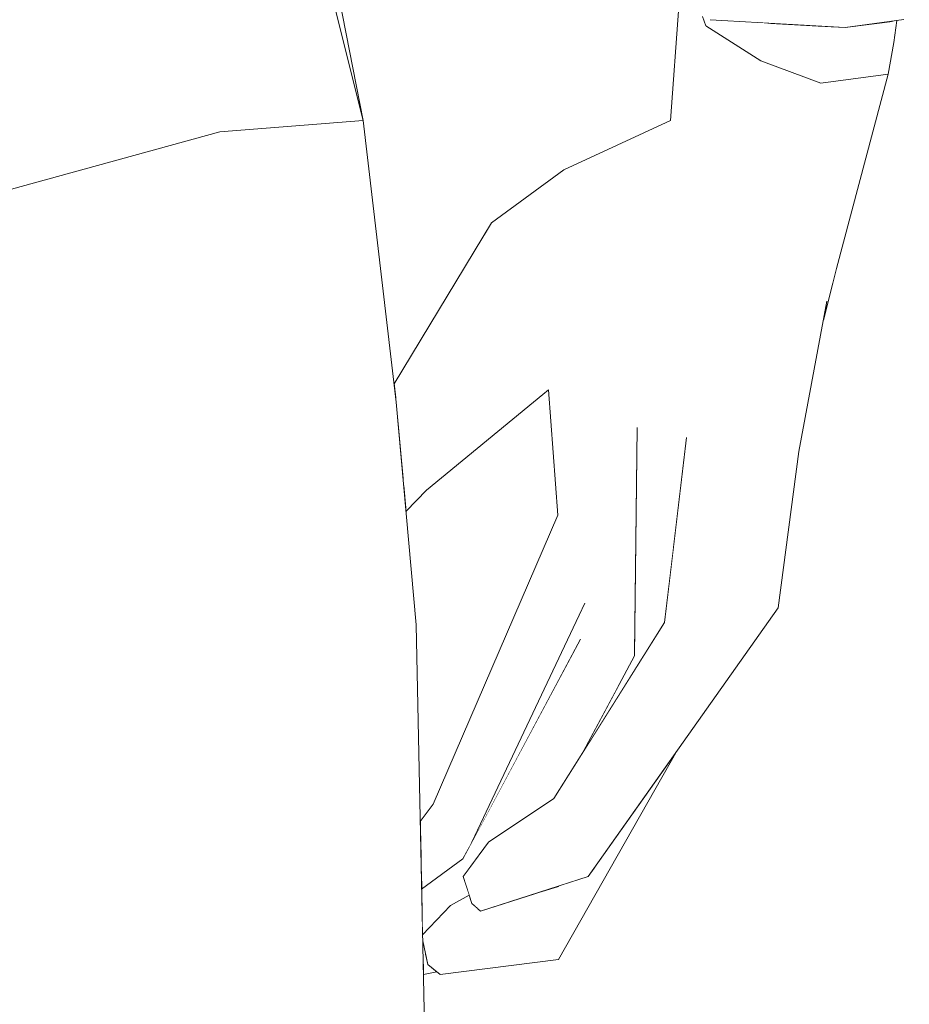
# Model space of a CAD drawing. Header units: millimetres. Extents: x 0 to 650, y -1 to 707.
# Tile 274 of 348: x 487.29 to 488.93, y 454.32 to 456.14. Entities that reach past the tile are written whole.
import ezdxf
from ezdxf.xclip import XClip

# ---------------------------------------------------------------- set-up
doc = ezdxf.new("R2010")
doc.units = ezdxf.units.MM
doc.header["$MEASUREMENT"] = 0
doc.header["$XCLIPFRAME"] = 0
doc.linetypes.add('Wipeout_Contour', pattern=[1000, 0, -1000])
doc.layers.add('Interior - Mobiliário .ARQ', color=7, linetype='Continuous')

# ---------------------------------------------------------------- blocks, each defined once
blk = doc.blocks.new('Desenho_5_5', base_point=(26.0927, 442.8059))
at = {"color": 254, "linetype": 'Wipeout_Contour', "lineweight": 0, "ltscale": 2674.162036}
blk.add_wipeout([(488.5582, 456.1305), (488.6598, 456.0659), (488.6584, 456.1366), (488.5661, 456.142)], dxfattribs=at).dxf.layer = 'Interior - Mobiliário .ARQ'
at = {"color": 254, "linetype": 'Wipeout_Contour', "lineweight": 0, "ltscale": 2003.751129}
blk.add_wipeout([(488.094, 455.6302), (488.2956, 455.8642), (488.1617, 455.7662)], dxfattribs=at).dxf.layer = 'Interior - Mobiliário .ARQ'
at = {"color": 254, "linetype": 'Wipeout_Contour', "lineweight": 0, "ltscale": 2004.722273}
blk.add_wipeout([(488.7821, 455.6216), (488.7756, 455.5866), (488.7999, 455.6817)], dxfattribs=at).dxf.layer = 'Interior - Mobiliário .ARQ'
at = {"color": 254, "linetype": 'Wipeout_Contour', "lineweight": 0, "ltscale": 2003.442928}
blk.add_wipeout([(488.5703, 455.6706), (488.4781, 455.3471), (488.5227, 455.3692)], dxfattribs=at).dxf.layer = 'Interior - Mobiliário .ARQ'
at = {"color": 254, "linetype": 'Wipeout_Contour', "lineweight": 0, "ltscale": 2000.883485}
blk.add_wipeout([(488.1304, 454.5418), (488.1563, 454.6212), (488.1096, 454.5578)], dxfattribs=at).dxf.layer = 'Interior - Mobiliário .ARQ'
at = {"color": 254, "linetype": 'Wipeout_Contour', "lineweight": 0, "ltscale": 2000.524255}
blk.add_wipeout([(488.0345, 454.4497), (488.0605, 454.4252), (488.0859, 454.504)], dxfattribs=at).dxf.layer = 'Interior - Mobiliário .ARQ'
at = {"color": 254, "linetype": 'Wipeout_Contour', "lineweight": 0, "ltscale": 2674.059382}
blk.add_wipeout([(488.6598, 456.0659), (488.771, 456.0245), (488.7724, 456.1299), (488.6724, 456.1358)], dxfattribs=at).dxf.layer = 'Interior - Mobiliário .ARQ'
at = {"color": 254, "linetype": 'Wipeout_Contour', "lineweight": 0, "ltscale": 2003.891699}
blk.add_wipeout([(488.4986, 455.7702), (488.3363, 455.6653), (488.4311, 455.3878)], dxfattribs=at).dxf.layer = 'Interior - Mobiliário .ARQ'
at = {"color": 254, "linetype": 'Wipeout_Contour', "lineweight": 0, "ltscale": 2004.47409}
blk.add_wipeout([(488.6592, 455.6516), (488.5703, 455.6706), (488.5227, 455.3692)], dxfattribs=at).dxf.layer = 'Interior - Mobiliário .ARQ'
at = {"color": 254, "linetype": 'Wipeout_Contour', "lineweight": 0, "ltscale": 3337.321385}
blk.add_wipeout([(488.4781, 455.3471), (488.4262, 454.9655), (488.4442, 454.9678), (488.4815, 455.0273), (488.4975, 455.1596)], dxfattribs=at).dxf.layer = 'Interior - Mobiliário .ARQ'
at = {"color": 254, "linetype": 'Wipeout_Contour', "lineweight": 0, "ltscale": 4002.851071}
blk.add_wipeout([(488.3969, 454.9107), (488.1091, 454.5903), (488.1181, 454.5693), (488.1563, 454.6212), (488.2774, 454.702), (488.3322, 454.7893)], dxfattribs=at).dxf.layer = 'Interior - Mobiliário .ARQ'
at = {"color": 254, "linetype": 'Wipeout_Contour', "lineweight": 0, "ltscale": 2005.988028}
blk.add_wipeout([(488.6724, 456.1358), (488.6584, 456.1366), (488.6598, 456.0659)], dxfattribs=at).dxf.layer = 'Interior - Mobiliário .ARQ'
at = {"color": 254, "linetype": 'Wipeout_Contour', "lineweight": 0, "ltscale": 3343.154084}
blk.add_wipeout([(488.771, 456.0245), (488.8954, 456.0411), (488.9037, 456.1396), (488.816, 456.1274), (488.7972, 456.1285)], dxfattribs=at).dxf.layer = 'Interior - Mobiliário .ARQ'
at = {"color": 254, "linetype": 'Wipeout_Contour', "lineweight": 0, "ltscale": 2003.827046}
blk.add_wipeout([(488.4311, 455.3878), (488.3363, 455.6653), (488.3541, 455.5492)], dxfattribs=at).dxf.layer = 'Interior - Mobiliário .ARQ'
at = {"color": 254, "linetype": 'Wipeout_Contour', "lineweight": 0, "ltscale": 2003.45917}
blk.add_wipeout([(488.5227, 455.3692), (488.6089, 455.3719), (488.6592, 455.6516)], dxfattribs=at).dxf.layer = 'Interior - Mobiliário .ARQ'
at = {"color": 254, "linetype": 'Wipeout_Contour', "lineweight": 0, "ltscale": 2674.604883}
blk.add_wipeout([(488.8637, 456.3459), (488.816, 456.1274), (488.9239, 456.1424), (488.9343, 456.3549)], dxfattribs=at).dxf.layer = 'Interior - Mobiliário .ARQ'
at = {"color": 254, "linetype": 'Wipeout_Contour', "lineweight": 0, "ltscale": 2006.23999}
blk.add_wipeout([(488.7724, 456.1299), (488.771, 456.0245), (488.7972, 456.1285)], dxfattribs=at).dxf.layer = 'Interior - Mobiliário .ARQ'
at = {"color": 254, "linetype": 'Wipeout_Contour', "lineweight": 0, "ltscale": 2003.012523}
blk.add_wipeout([(488.1432, 455.4754), (488.3541, 455.5492), (488.3363, 455.6653)], dxfattribs=at).dxf.layer = 'Interior - Mobiliário .ARQ'
at = {"color": 254, "linetype": 'Wipeout_Contour', "lineweight": 0, "ltscale": 2004.539608}
blk.add_wipeout([(488.73, 455.3438), (488.7821, 455.6216), (488.6592, 455.6516)], dxfattribs=at).dxf.layer = 'Interior - Mobiliário .ARQ'
at = {"color": 254, "linetype": 'Wipeout_Contour', "lineweight": 0, "ltscale": 2002.103138}
blk.add_wipeout([(488.4311, 455.3878), (488.3266, 454.9963), (488.4263, 454.9752)], dxfattribs=at).dxf.layer = 'Interior - Mobiliário .ARQ'
at = {"layer": 'Interior - Mobiliário .ARQ', "color": 7, "linetype": 'Continuous', "lineweight": 0}
blk.add_line((488.9054, 456.0996), (488.9114, 456.1406), dxfattribs=at)
at = {"color": 254, "linetype": 'Wipeout_Contour', "lineweight": 0, "ltscale": 2006.59964}
blk.add_wipeout([(488.8262, 456.3411), (488.816, 456.1274), (488.8637, 456.3459)], dxfattribs=at).dxf.layer = 'Interior - Mobiliário .ARQ'
at = {"color": 254, "linetype": 'Wipeout_Contour', "lineweight": 0, "ltscale": 2002.925918}
blk.add_wipeout([(488.1432, 455.4754), (488.2674, 455.4577), (488.3541, 455.5492)], dxfattribs=at).dxf.layer = 'Interior - Mobiliário .ARQ'
at = {"color": 254, "linetype": 'Wipeout_Contour', "lineweight": 0, "ltscale": 2002.819385}
blk.add_wipeout([(488.4311, 455.3878), (488.3346, 455.063), (488.3266, 454.9963)], dxfattribs=at).dxf.layer = 'Interior - Mobiliário .ARQ'
at = {"color": 254, "linetype": 'Wipeout_Contour', "lineweight": 0, "ltscale": 2004.148525}
blk.add_wipeout([(488.5703, 455.6706), (488.4986, 455.7702), (488.4311, 455.3878)], dxfattribs=at).dxf.layer = 'Interior - Mobiliário .ARQ'
at = {"color": 254, "linetype": 'Wipeout_Contour', "lineweight": 0, "ltscale": 2002.975819}
blk.add_wipeout([(488.2845, 455.2261), (488.271, 455.128), (488.3541, 455.5492)], dxfattribs=at).dxf.layer = 'Interior - Mobiliário .ARQ'
at = {"color": 254, "linetype": 'Wipeout_Contour', "lineweight": 0, "ltscale": 2669.446748}
blk.add_wipeout([(488.3266, 454.9963), (488.1091, 454.5903), (488.3969, 454.9107), (488.4262, 454.9655)], dxfattribs=at).dxf.layer = 'Interior - Mobiliário .ARQ'
at = {"color": 254, "linetype": 'Wipeout_Contour', "lineweight": 0, "ltscale": 2003.534242}
blk.add_wipeout([(488.4311, 455.3878), (488.4781, 455.3471), (488.5703, 455.6706)], dxfattribs=at).dxf.layer = 'Interior - Mobiliário .ARQ'
at = {"color": 254, "linetype": 'Wipeout_Contour', "lineweight": 0, "ltscale": 2003.502816}
blk.add_wipeout([(488.3541, 455.5492), (488.2674, 455.4577), (488.2845, 455.2261)], dxfattribs=at).dxf.layer = 'Interior - Mobiliário .ARQ'
at = {"color": 254, "linetype": 'Wipeout_Contour', "lineweight": 0, "ltscale": 2001.734397}
blk.add_wipeout([(488.2858, 454.4041), (488.5053, 454.7907), (488.3566, 454.5802)], dxfattribs=at).dxf.layer = 'Interior - Mobiliário .ARQ'
at = {"color": 254, "linetype": 'Wipeout_Contour', "lineweight": 0, "ltscale": 2003.345261}
blk.add_wipeout([(488.1432, 455.4754), (488.3363, 455.6653), (488.2956, 455.8642)], dxfattribs=at).dxf.layer = 'Interior - Mobiliário .ARQ'
at = {"color": 254, "linetype": 'Wipeout_Contour', "lineweight": 0, "ltscale": 2002.488054}
blk.add_wipeout([(487.9996, 455.281), (488.042, 455.2719), (488.2674, 455.4577)], dxfattribs=at).dxf.layer = 'Interior - Mobiliário .ARQ'
at = {"color": 254, "linetype": 'Wipeout_Contour', "lineweight": 0, "ltscale": 2002.404766}
blk.add_wipeout([(488.3322, 454.7893), (488.4442, 454.9678), (488.4262, 454.9655)], dxfattribs=at).dxf.layer = 'Interior - Mobiliário .ARQ'
at = {"color": 254, "linetype": 'Wipeout_Contour', "lineweight": 0, "ltscale": 3336.053472}
blk.add_wipeout([(488.2615, 454.4908), (488.2858, 454.4041), (488.3566, 454.5802), (488.3407, 454.5577), (488.2875, 454.5405)], dxfattribs=at).dxf.layer = 'Interior - Mobiliário .ARQ'
at = {"color": 254, "linetype": 'Wipeout_Contour', "lineweight": 0, "ltscale": 2003.481094}
blk.add_wipeout([(488.2956, 455.8642), (488.094, 455.6302), (488.1432, 455.4754)], dxfattribs=at).dxf.layer = 'Interior - Mobiliário .ARQ'
at = {"color": 254, "linetype": 'Wipeout_Contour', "lineweight": 0, "ltscale": 2002.729744}
blk.add_wipeout([(488.3407, 454.5577), (488.6916, 455.0545), (488.589, 455.0309)], dxfattribs=at).dxf.layer = 'Interior - Mobiliário .ARQ'
at = {"color": 254, "linetype": 'Wipeout_Contour', "lineweight": 0, "ltscale": 2001.454477}
blk.add_wipeout([(488.2875, 454.5405), (488.2444, 454.5266), (488.2615, 454.4908)], dxfattribs=at).dxf.layer = 'Interior - Mobiliário .ARQ'
at = {"color": 254, "linetype": 'Wipeout_Contour', "lineweight": 0, "ltscale": 2001.102143}
blk.add_wipeout([(488.0605, 454.4252), (488.0669, 454.3763), (488.2858, 454.4041)], dxfattribs=at).dxf.layer = 'Interior - Mobiliário .ARQ'
at = {"color": 254, "linetype": 'Wipeout_Contour', "lineweight": 0, "ltscale": 2004.262941}
blk.add_wipeout([(488.2956, 455.8642), (488.3363, 455.6653), (488.4986, 455.7702)], dxfattribs=at).dxf.layer = 'Interior - Mobiliário .ARQ'
at = {"color": 254, "linetype": 'Wipeout_Contour', "lineweight": 0, "ltscale": 2003.011619}
blk.add_wipeout([(487.9994, 455.2837), (488.2674, 455.4577), (488.1432, 455.4754)], dxfattribs=at).dxf.layer = 'Interior - Mobiliário .ARQ'
at = {"color": 254, "linetype": 'Wipeout_Contour', "lineweight": 0, "ltscale": 2002.136826}
blk.add_wipeout([(488.589, 455.0309), (488.3239, 454.6483), (488.3407, 454.5577)], dxfattribs=at).dxf.layer = 'Interior - Mobiliário .ARQ'
at = {"color": 254, "linetype": 'Wipeout_Contour', "lineweight": 0, "ltscale": 2000.467146}
blk.add_wipeout([(488.2858, 454.4041), (488.2615, 454.4908), (488.0605, 454.4252)], dxfattribs=at).dxf.layer = 'Interior - Mobiliário .ARQ'
at = {"color": 254, "linetype": 'Wipeout_Contour', "lineweight": 0, "ltscale": 2003.998078}
blk.add_wipeout([(488.4986, 455.7702), (488.4928, 455.9555), (488.2956, 455.8642)], dxfattribs=at).dxf.layer = 'Interior - Mobiliário .ARQ'
at = {"color": 254, "linetype": 'Wipeout_Contour', "lineweight": 0, "ltscale": 2002.847158}
blk.add_wipeout([(488.094, 455.6302), (487.9855, 455.4387), (487.9987, 455.291)], dxfattribs=at).dxf.layer = 'Interior - Mobiliário .ARQ'
at = {"color": 254, "linetype": 'Wipeout_Contour', "lineweight": 0, "ltscale": 2002.751627}
blk.add_wipeout([(488, 455.2774), (488.0036, 455.2361), (488.042, 455.2719)], dxfattribs=at).dxf.layer = 'Interior - Mobiliário .ARQ'
at = {"color": 254, "linetype": 'Wipeout_Contour', "lineweight": 0, "ltscale": 2002.672776}
blk.add_wipeout([(488.589, 455.0309), (488.4815, 455.0273), (488.2774, 454.702)], dxfattribs=at).dxf.layer = 'Interior - Mobiliário .ARQ'
at = {"color": 254, "linetype": 'Wipeout_Contour', "lineweight": 0, "ltscale": 3334.958393}
blk.add_wipeout([(488.0605, 454.4252), (488.1365, 454.4984), (488.1257, 454.5079), (488.1207, 454.5234), (488.0859, 454.504)], dxfattribs=at).dxf.layer = 'Interior - Mobiliário .ARQ'
at = {"color": 254, "linetype": 'Wipeout_Contour', "lineweight": 0, "ltscale": 2673.781825}
blk.add_wipeout([(488.4986, 455.7702), (488.5582, 456.1305), (488.5517, 456.1481), (488.5114, 456.1649)], dxfattribs=at).dxf.layer = 'Interior - Mobiliário .ARQ'
at = {"color": 254, "linetype": 'Wipeout_Contour', "lineweight": 0, "ltscale": 2002.668398}
blk.add_wipeout([(487.9987, 455.291), (488.1432, 455.4754), (488.094, 455.6302)], dxfattribs=at).dxf.layer = 'Interior - Mobiliário .ARQ'
at = {"color": 254, "linetype": 'Wipeout_Contour', "lineweight": 0, "ltscale": 2002.090825}
blk.add_wipeout([(488.2774, 454.702), (488.3239, 454.6483), (488.589, 455.0309)], dxfattribs=at).dxf.layer = 'Interior - Mobiliário .ARQ'
at = {"color": 254, "linetype": 'Wipeout_Contour', "lineweight": 0, "ltscale": 2667.936538}
blk.add_wipeout([(488.0605, 454.4252), (488.2615, 454.4908), (488.2444, 454.5266), (488.1419, 454.4936)], dxfattribs=at).dxf.layer = 'Interior - Mobiliário .ARQ'
at = {"color": 254, "linetype": 'Wipeout_Contour', "lineweight": 0, "ltscale": 2673.294135}
blk.add_wipeout([(488.5081, 456.1663), (488.4928, 455.9555), (488.4986, 455.7702), (488.5114, 456.1649)], dxfattribs=at).dxf.layer = 'Interior - Mobiliário .ARQ'
at = {"color": 254, "linetype": 'Wipeout_Contour', "lineweight": 0, "ltscale": 2005.417136}
blk.add_wipeout([(488.6598, 456.0659), (488.5582, 456.1305), (488.5703, 455.6706)], dxfattribs=at).dxf.layer = 'Interior - Mobiliário .ARQ'
at = {"color": 254, "linetype": 'Wipeout_Contour', "lineweight": 0, "ltscale": 2003.030315}
blk.add_wipeout([(487.9852, 455.4414), (488.094, 455.6302), (488.1617, 455.7662)], dxfattribs=at).dxf.layer = 'Interior - Mobiliário .ARQ'
at = {"color": 254, "linetype": 'Wipeout_Contour', "lineweight": 0, "ltscale": 2002.566886}
blk.add_wipeout([(488.4815, 455.0273), (488.589, 455.0309), (488.6089, 455.3719)], dxfattribs=at).dxf.layer = 'Interior - Mobiliário .ARQ'
at = {"color": 254, "linetype": 'Wipeout_Contour', "lineweight": 0, "ltscale": 3334.585268}
blk.add_wipeout([(488.0324, 454.5518), (488.0328, 454.5345), (488.1091, 454.5903), (488.1184, 454.6075), (488.1122, 454.6438)], dxfattribs=at).dxf.layer = 'Interior - Mobiliário .ARQ'
at = {"color": 254, "linetype": 'Wipeout_Contour', "lineweight": 0, "ltscale": 2001.617434}
blk.add_wipeout([(488.1304, 454.5418), (488.1419, 454.4936), (488.3407, 454.5577)], dxfattribs=at).dxf.layer = 'Interior - Mobiliário .ARQ'
at = {"color": 254, "linetype": 'Wipeout_Contour', "lineweight": 0, "ltscale": 3334.850754}
blk.add_wipeout([(488.0353, 454.4129), (488.0361, 454.3762), (488.0608, 454.3813), (488.0444, 454.3948), (488.0397, 454.4161)], dxfattribs=at).dxf.layer = 'Interior - Mobiliário .ARQ'
at = {"color": 254, "linetype": 'Wipeout_Contour', "lineweight": 0, "ltscale": 2004.13813}
blk.add_wipeout([(488.5582, 456.1305), (488.4986, 455.7702), (488.5703, 455.6706)], dxfattribs=at).dxf.layer = 'Interior - Mobiliário .ARQ'
at = {"color": 254, "linetype": 'Wipeout_Contour', "lineweight": 0, "ltscale": 2002.937001}
blk.add_wipeout([(488.1617, 455.7662), (487.982, 455.4688), (487.9852, 455.4414)], dxfattribs=at).dxf.layer = 'Interior - Mobiliário .ARQ'
at = {"color": 254, "linetype": 'Wipeout_Contour', "lineweight": 0, "ltscale": 2003.799183}
blk.add_wipeout([(488.6089, 455.3719), (488.5227, 455.3692), (488.4815, 455.0273)], dxfattribs=at).dxf.layer = 'Interior - Mobiliário .ARQ'
at = {"color": 254, "linetype": 'Wipeout_Contour', "lineweight": 0, "ltscale": 2668.680268}
blk.add_wipeout([(488.3346, 455.063), (488.1122, 454.6438), (488.1184, 454.6075), (488.1258, 454.6213)], dxfattribs=at).dxf.layer = 'Interior - Mobiliário .ARQ'
at = {"layer": 'Interior - Mobiliário .ARQ', "color": 7, "linetype": 'Continuous', "lineweight": 0}
for p, q in [((488.4928, 455.9555), (488.5081, 456.1663)), ((488.2956, 455.8642), (488.4928, 455.9555)), ((488.2956, 455.8642), (488.1617, 455.7662))]:
    blk.add_line(p, q, dxfattribs=at)
at = {"color": 254, "linetype": 'Wipeout_Contour', "lineweight": 0, "ltscale": 3342.905309}
blk.add_wipeout([(488.6597, 456.3436), (488.5661, 456.142), (488.816, 456.1274), (488.8262, 456.3411), (488.7713, 456.3341)], dxfattribs=at).dxf.layer = 'Interior - Mobiliário .ARQ'
at = {"color": 254, "linetype": 'Wipeout_Contour', "lineweight": 0, "ltscale": 2002.987409}
blk.add_wipeout([(487.986, 455.4345), (487.9249, 455.9555), (487.6597, 455.9347)], dxfattribs=at).dxf.layer = 'Interior - Mobiliário .ARQ'
at = {"color": 254, "linetype": 'Wipeout_Contour', "lineweight": 0, "ltscale": 2003.806854}
blk.add_wipeout([(488.6592, 455.6516), (488.6089, 455.3719), (488.73, 455.3438)], dxfattribs=at).dxf.layer = 'Interior - Mobiliário .ARQ'
at = {"color": 254, "linetype": 'Wipeout_Contour', "lineweight": 0, "ltscale": 2003.640567}
blk.add_wipeout([(488.4781, 455.3471), (488.4975, 455.1596), (488.5227, 455.3692)], dxfattribs=at).dxf.layer = 'Interior - Mobiliário .ARQ'
at = {"color": 254, "linetype": 'Wipeout_Contour', "lineweight": 0, "ltscale": 2002.051951}
blk.add_wipeout([(488.3346, 455.063), (488.271, 455.128), (488.0484, 454.664)], dxfattribs=at).dxf.layer = 'Interior - Mobiliário .ARQ'
at = {"layer": 'Interior - Mobiliário .ARQ', "color": 7, "linetype": 'Continuous', "lineweight": 0}
for p, q in [((488.5517, 456.1481), (488.5582, 456.1305)), ((488.816, 456.1274), (488.5661, 456.142)), ((488.9239, 456.1424), (488.816, 456.1274))]:
    blk.add_line(p, q, dxfattribs=at)
at = {"color": 254, "linetype": 'Wipeout_Contour', "lineweight": 0, "ltscale": 2004.581824}
blk.add_wipeout([(487.7781, 456.5416), (487.9249, 455.9555), (487.809, 456.5429)], dxfattribs=at).dxf.layer = 'Interior - Mobiliário .ARQ'
at = {"color": 254, "linetype": 'Wipeout_Contour', "lineweight": 0, "ltscale": 2005.663279}
blk.add_wipeout([(488.6592, 455.6516), (488.771, 456.0245), (488.6598, 456.0659)], dxfattribs=at).dxf.layer = 'Interior - Mobiliário .ARQ'
at = {"color": 254, "linetype": 'Wipeout_Contour', "lineweight": 0, "ltscale": 2002.380147}
blk.add_wipeout([(487.6597, 455.9347), (487.7069, 455.471), (487.986, 455.4345)], dxfattribs=at).dxf.layer = 'Interior - Mobiliário .ARQ'
at = {"color": 254, "linetype": 'Wipeout_Contour', "lineweight": 0, "ltscale": 2003.786885}
blk.add_wipeout([(488.6916, 455.0545), (488.73, 455.3438), (488.6089, 455.3719)], dxfattribs=at).dxf.layer = 'Interior - Mobiliário .ARQ'
at = {"color": 254, "linetype": 'Wipeout_Contour', "lineweight": 0, "ltscale": 2001.458311}
blk.add_wipeout([(488.0484, 454.664), (488.1122, 454.6438), (488.3346, 455.063)], dxfattribs=at).dxf.layer = 'Interior - Mobiliário .ARQ'
at = {"color": 254, "linetype": 'Wipeout_Contour', "lineweight": 0, "ltscale": 2003.970061}
blk.add_wipeout([(488.6598, 456.0659), (488.5703, 455.6706), (488.6592, 455.6516)], dxfattribs=at).dxf.layer = 'Interior - Mobiliário .ARQ'
at = {"color": 254, "linetype": 'Wipeout_Contour', "lineweight": 0, "ltscale": 2005.867765}
blk.add_wipeout([(488.771, 456.0245), (488.7821, 455.6216), (488.8954, 456.0411)], dxfattribs=at).dxf.layer = 'Interior - Mobiliário .ARQ'
at = {"color": 254, "linetype": 'Wipeout_Contour', "lineweight": 0, "ltscale": 2003.254088}
blk.add_wipeout([(488.6089, 455.3719), (488.589, 455.0309), (488.6916, 455.0545)], dxfattribs=at).dxf.layer = 'Interior - Mobiliário .ARQ'
at = {"color": 254, "linetype": 'Wipeout_Contour', "lineweight": 0, "ltscale": 2002.000419}
blk.add_wipeout([(488.271, 455.128), (488.2845, 455.2261), (488.054, 454.6916)], dxfattribs=at).dxf.layer = 'Interior - Mobiliário .ARQ'
at = {"color": 254, "linetype": 'Wipeout_Contour', "lineweight": 0, "ltscale": 2001.237224}
blk.add_wipeout([(488.0305, 454.6425), (488.0307, 454.6312), (488.0484, 454.664)], dxfattribs=at).dxf.layer = 'Interior - Mobiliário .ARQ'
at = {"layer": 'Interior - Mobiliário .ARQ', "color": 7, "linetype": 'Continuous', "lineweight": 0}
for p, q in [((488.5582, 456.1305), (488.6598, 456.0659)), ((488.73, 455.3438), (488.6916, 455.0545))]:
    blk.add_line(p, q, dxfattribs=at)
at = {"color": 254, "linetype": 'Wipeout_Contour', "lineweight": 0, "ltscale": 2004.225346}
blk.add_wipeout([(488.6592, 455.6516), (488.7821, 455.6216), (488.771, 456.0245)], dxfattribs=at).dxf.layer = 'Interior - Mobiliário .ARQ'
at = {"color": 254, "linetype": 'Wipeout_Contour', "lineweight": 0, "ltscale": 2668.893027}
blk.add_wipeout([(488.0307, 454.6312), (488.0324, 454.5518), (488.1122, 454.6438), (488.0484, 454.664)], dxfattribs=at).dxf.layer = 'Interior - Mobiliário .ARQ'
at = {"layer": 'Interior - Mobiliário .ARQ', "color": 7, "linetype": 'Continuous', "lineweight": 0}
blk.add_line((488.6598, 456.0659), (488.771, 456.0245), dxfattribs=at)
at = {"color": 254, "linetype": 'Wipeout_Contour', "lineweight": 0, "ltscale": 2005.048757}
blk.add_wipeout([(488.8954, 456.0411), (488.7821, 455.6216), (488.7999, 455.6817)], dxfattribs=at).dxf.layer = 'Interior - Mobiliário .ARQ'
at = {"color": 254, "linetype": 'Wipeout_Contour', "lineweight": 0, "ltscale": 2001.598507}
blk.add_wipeout([(488.054, 454.6916), (488.0484, 454.664), (488.271, 455.128)], dxfattribs=at).dxf.layer = 'Interior - Mobiliário .ARQ'
at = {"color": 254, "linetype": 'Wipeout_Contour', "lineweight": 0, "ltscale": 4668.304323}
blk.add_wipeout([(488.1091, 454.5903), (488.0336, 454.496), (488.0345, 454.4497), (488.0859, 454.504), (488.1207, 454.5234), (488.1096, 454.5578), (488.1181, 454.5693)], dxfattribs=at).dxf.layer = 'Interior - Mobiliário .ARQ'
at = {"layer": 'Interior - Mobiliário .ARQ', "color": 7, "linetype": 'Continuous', "lineweight": 0}
for p, q in [((488.8954, 456.0411), (488.9054, 456.0996)), ((488.771, 456.0245), (488.8954, 456.0411)), ((488.7999, 455.6817), (488.8954, 456.0411)), ((488.7756, 455.5866), (488.7999, 455.6817)), ((488.7821, 455.6216), (488.73, 455.3438))]:
    blk.add_line(p, q, dxfattribs=at)
at = {"color": 254, "linetype": 'Wipeout_Contour', "lineweight": 0, "ltscale": 2001.888432}
blk.add_wipeout([(488.3346, 455.063), (488.1258, 454.6213), (488.3266, 454.9963)], dxfattribs=at).dxf.layer = 'Interior - Mobiliário .ARQ'
at = {"color": 254, "linetype": 'Wipeout_Contour', "lineweight": 0, "ltscale": 2668.056958}
blk.add_wipeout([(488.0302, 454.6594), (488.0305, 454.6425), (488.0484, 454.664), (488.054, 454.6916)], dxfattribs=at).dxf.layer = 'Interior - Mobiliário .ARQ'
at = {"color": 254, "linetype": 'Wipeout_Contour', "lineweight": 0, "ltscale": 2001.114419}
blk.add_wipeout([(488.0328, 454.5345), (488.0336, 454.496), (488.1091, 454.5903)], dxfattribs=at).dxf.layer = 'Interior - Mobiliário .ARQ'
at = {"color": 254, "linetype": 'Wipeout_Contour', "lineweight": 0, "ltscale": 2000.466182}
blk.add_wipeout([(488.0346, 454.4463), (488.0669, 454.3763), (488.0605, 454.4252)], dxfattribs=at).dxf.layer = 'Interior - Mobiliário .ARQ'
at = {"color": 254, "linetype": 'Wipeout_Contour', "lineweight": 0, "ltscale": 2002.654024}
blk.add_wipeout([(488.271, 455.128), (488.3346, 455.063), (488.4311, 455.3878)], dxfattribs=at).dxf.layer = 'Interior - Mobiliário .ARQ'
at = {"color": 254, "linetype": 'Wipeout_Contour', "lineweight": 0, "ltscale": 2001.496916}
blk.add_wipeout([(488.0226, 455.0232), (487.7346, 455.0592), (487.75, 454.3213)], dxfattribs=at).dxf.layer = 'Interior - Mobiliário .ARQ'
at = {"color": 254, "linetype": 'Wipeout_Contour', "lineweight": 0, "ltscale": 2000.811813}
blk.add_wipeout([(488.3407, 454.5577), (488.3239, 454.6483), (488.1304, 454.5418)], dxfattribs=at).dxf.layer = 'Interior - Mobiliário .ARQ'
at = {"color": 254, "linetype": 'Wipeout_Contour', "lineweight": 0, "ltscale": 2000.510765}
blk.add_wipeout([(488.0347, 454.4438), (488.0444, 454.3948), (488.0669, 454.3763)], dxfattribs=at).dxf.layer = 'Interior - Mobiliário .ARQ'
at = {"layer": 'Interior - Mobiliário .ARQ', "color": 7, "linetype": 'Continuous', "lineweight": 0}
blk.add_line((488.2858, 454.4041), (488.0669, 454.3763), dxfattribs=at)
at = {"color": 254, "linetype": 'Wipeout_Contour', "lineweight": 0, "ltscale": 2003.194532}
blk.add_wipeout([(488.4311, 455.3878), (488.3541, 455.5492), (488.271, 455.128)], dxfattribs=at).dxf.layer = 'Interior - Mobiliário .ARQ'
at = {"color": 254, "linetype": 'Wipeout_Contour', "lineweight": 0, "ltscale": 1999.929908}
blk.add_wipeout([(487.75, 454.3213), (488.0386, 454.2542), (488.0226, 455.0232)], dxfattribs=at).dxf.layer = 'Interior - Mobiliário .ARQ'
at = {"color": 254, "linetype": 'Wipeout_Contour', "lineweight": 0, "ltscale": 2001.503455}
blk.add_wipeout([(488.2774, 454.702), (488.1563, 454.6212), (488.1304, 454.5418)], dxfattribs=at).dxf.layer = 'Interior - Mobiliário .ARQ'
at = {"layer": 'Interior - Mobiliário .ARQ', "color": 7, "linetype": 'Continuous', "lineweight": 0}
for p, q in [((488.2674, 455.4577), (488.042, 455.2719)), ((488.2845, 455.2261), (488.2674, 455.4577)), ((488.0302, 454.6594), (488.054, 454.6916)), ((488.0859, 454.504), (488.0345, 454.4497)), ((488.0444, 454.3948), (488.0348, 454.4386)), ((488.0444, 454.3948), (488.0669, 454.3763)), ((488.0608, 454.3813), (488.0361, 454.3762))]:
    blk.add_line(p, q, dxfattribs=at)
at = {"color": 254, "linetype": 'Wipeout_Contour', "lineweight": 0, "ltscale": 2001.24037}
blk.add_wipeout([(487.7346, 455.0592), (488.0226, 455.0232), (487.986, 455.4345)], dxfattribs=at).dxf.layer = 'Interior - Mobiliário .ARQ'
at = {"color": 254, "linetype": 'Wipeout_Contour', "lineweight": 0, "ltscale": 2003.655655}
blk.add_wipeout([(488.4262, 454.9655), (488.4781, 455.3471), (488.4311, 455.3878)], dxfattribs=at).dxf.layer = 'Interior - Mobiliário .ARQ'
at = {"color": 254, "linetype": 'Wipeout_Contour', "lineweight": 0, "ltscale": 2001.33309}
blk.add_wipeout([(488.1304, 454.5418), (488.3239, 454.6483), (488.2774, 454.702)], dxfattribs=at).dxf.layer = 'Interior - Mobiliário .ARQ'
at = {"layer": 'Interior - Mobiliário .ARQ', "color": 7, "linetype": 'Continuous', "lineweight": 0}
for p, q in [((488.4311, 455.3878), (488.4262, 454.9655)), ((488.5227, 455.3692), (488.4815, 455.0273)), ((488.042, 455.2719), (488.0039, 455.2332)), ((488.2845, 455.2261), (488.054, 454.6916)), ((488.3346, 455.063), (488.1258, 454.6213)), ((488.3407, 454.5577), (488.6916, 455.0545)), ((488.4815, 455.0273), (488.2774, 454.702)), ((488.0386, 454.2542), (488.0226, 455.0232)), ((488.1091, 454.5903), (488.3266, 454.9963)), ((488.4262, 454.9655), (488.3322, 454.7893)), ((488.5053, 454.7907), (488.2858, 454.4041)), ((488.2774, 454.702), (488.1563, 454.6212))]:
    blk.add_line(p, q, dxfattribs=at)
at = {"color": 254, "linetype": 'Wipeout_Contour', "lineweight": 0, "ltscale": 2002.442842}
blk.add_wipeout([(487.986, 455.4345), (487.7069, 455.471), (487.7346, 455.0592)], dxfattribs=at).dxf.layer = 'Interior - Mobiliário .ARQ'
at = {"color": 254, "linetype": 'Wipeout_Contour', "lineweight": 0, "ltscale": 2001.01477}
blk.add_wipeout([(488.1419, 454.4936), (488.1304, 454.5418), (488.1096, 454.5578)], dxfattribs=at).dxf.layer = 'Interior - Mobiliário .ARQ'
at = {"layer": 'Interior - Mobiliário .ARQ', "color": 7, "linetype": 'Continuous', "lineweight": 0}
for p, q in [((487.982, 455.4688), (488.1617, 455.7662)), ((487.986, 455.4345), (488.0226, 455.0232))]:
    blk.add_line(p, q, dxfattribs=at)
at = {"color": 254, "linetype": 'Wipeout_Contour', "lineweight": 0, "ltscale": 2000.563982}
blk.add_wipeout([(487.2017, 455.0411), (487.2223, 454.3419), (487.7346, 455.0592)], dxfattribs=at).dxf.layer = 'Interior - Mobiliário .ARQ'
at = {"color": 254, "linetype": 'Wipeout_Contour', "lineweight": 0, "ltscale": 2000.736338}
blk.add_wipeout([(488.1096, 454.5578), (488.1257, 454.5079), (488.1419, 454.4936)], dxfattribs=at).dxf.layer = 'Interior - Mobiliário .ARQ'
at = {"layer": 'Interior - Mobiliário .ARQ', "color": 7, "linetype": 'Continuous', "lineweight": 0}
for p, q in [((488.1096, 454.5578), (488.1563, 454.6212)), ((488.1091, 454.5903), (488.0328, 454.5345)), ((488.1257, 454.5079), (488.1096, 454.5578)), ((488.3407, 454.5577), (488.1419, 454.4936)), ((488.1207, 454.5234), (488.0859, 454.504)), ((488.1419, 454.4936), (488.1257, 454.5079))]:
    blk.add_line(p, q, dxfattribs=at)
at = {"color": 254, "linetype": 'Wipeout_Contour', "lineweight": 0, "ltscale": 1999.146519}
blk.add_wipeout([(487.7346, 455.0592), (487.2223, 454.3419), (487.75, 454.3213)], dxfattribs=at).dxf.layer = 'Interior - Mobiliário .ARQ'
at = {"color": 254, "linetype": 'Wipeout_Contour', "lineweight": 0, "ltscale": 2001.392431}
blk.add_wipeout([(487.1875, 455.3815), (487.2017, 455.0411), (487.7069, 455.471)], dxfattribs=at).dxf.layer = 'Interior - Mobiliário .ARQ'
at = {"color": 254, "linetype": 'Wipeout_Contour', "lineweight": 0, "ltscale": 1999.227285}
blk.add_wipeout([(487.2223, 454.3419), (487.2194, 453.7577), (487.75, 454.3213)], dxfattribs=at).dxf.layer = 'Interior - Mobiliário .ARQ'
at = {"color": 254, "linetype": 'Wipeout_Contour', "lineweight": 0, "ltscale": 2000.38763}
blk.add_wipeout([(487.7069, 455.471), (487.2017, 455.0411), (487.7346, 455.0592)], dxfattribs=at).dxf.layer = 'Interior - Mobiliário .ARQ'
at = {"color": 254, "linetype": 'Wipeout_Contour', "lineweight": 0, "ltscale": 2001.959796}
blk.add_wipeout([(487.2067, 455.8098), (487.7069, 455.471), (487.6597, 455.9347)], dxfattribs=at).dxf.layer = 'Interior - Mobiliário .ARQ'
at = {"color": 254, "linetype": 'Wipeout_Contour', "lineweight": 0, "ltscale": 2004.066325}
blk.add_wipeout([(487.7792, 456.5368), (487.5833, 456.5535), (487.6597, 455.9347)], dxfattribs=at).dxf.layer = 'Interior - Mobiliário .ARQ'
at = {"color": 254, "linetype": 'Wipeout_Contour', "lineweight": 0, "ltscale": 2001.515503}
blk.add_wipeout([(487.2067, 455.8098), (487.1875, 455.3815), (487.7069, 455.471)], dxfattribs=at).dxf.layer = 'Interior - Mobiliário .ARQ'
at = {"color": 254, "linetype": 'Wipeout_Contour', "lineweight": 0, "ltscale": 2003.221652}
blk.add_wipeout([(487.6597, 455.9347), (487.9249, 455.9555), (487.7792, 456.5368)], dxfattribs=at).dxf.layer = 'Interior - Mobiliário .ARQ'
at = {"layer": 'Interior - Mobiliário .ARQ', "color": 7, "linetype": 'Continuous', "lineweight": 0}
for p, q in [((487.7792, 456.5368), (487.9249, 455.9555)), ((487.9249, 455.9555), (487.809, 456.5429)), ((487.986, 455.4345), (487.9249, 455.9555))]:
    blk.add_line(p, q, dxfattribs=at)
at = {"color": 254, "linetype": 'Wipeout_Contour', "lineweight": 0, "ltscale": 2002.517998}
blk.add_wipeout([(487.1648, 456.5523), (487.2067, 455.8098), (487.6597, 455.9347)], dxfattribs=at).dxf.layer = 'Interior - Mobiliário .ARQ'
at = {"color": 254, "linetype": 'Wipeout_Contour', "lineweight": 0, "ltscale": 2003.312655}
blk.add_wipeout([(487.1648, 456.5523), (487.6597, 455.9347), (487.5833, 456.5535)], dxfattribs=at).dxf.layer = 'Interior - Mobiliário .ARQ'
at = {"layer": 'Interior - Mobiliário .ARQ', "color": 7, "linetype": 'Continuous', "lineweight": 0}
for p in [(487.9249, 455.9555), (487.2067, 455.8098)]:
    blk.add_line(p, (487.6597, 455.9347), dxfattribs=at)

msp = doc.modelspace()

# ---------------------------------------------------------------- block references
at = {"color": 7, "linetype": 'Continuous', "lineweight": 0}
ref = msp.add_blockref('Desenho_5_5', (26.0927, 442.8059), dxfattribs=at)
XClip(ref).set_block_clipping_path([(360.0636904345, 428.2751855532), (639.463055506, 506.7925253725)])

doc.saveas('drawing.dxf')
